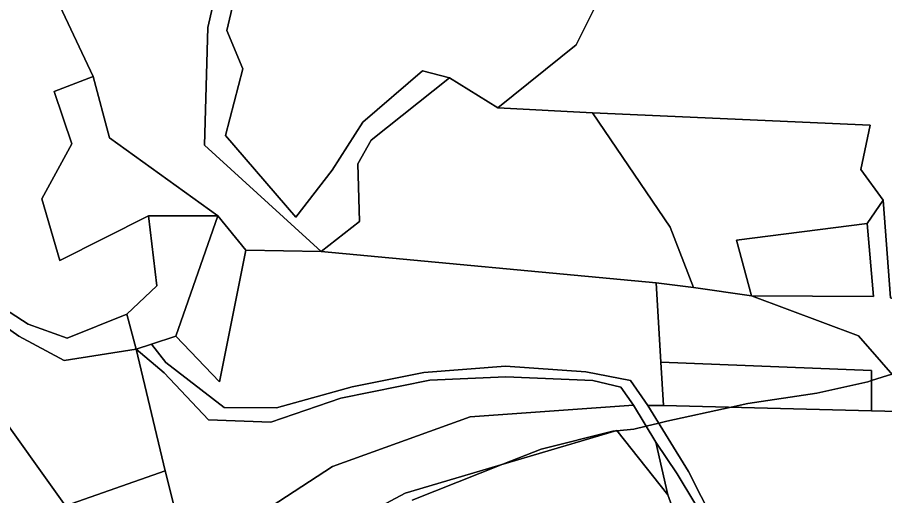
# Model space of a CAD drawing. Extents: x -477304 to -465429, y -1159113 to -1149210.
# Drawn here: x -472284.9 to -472038.9, y -1153232.5 to -1153096.8 of the extents above; entities that cross this region are included whole.
import ezdxf

# ---------------------------------------------------------------- set-up
doc = ezdxf.new("R2010")
doc.units = 0
for name, color, linetype in [('BPEJ_s', 7, 'Continuous'), ('orna_s', 7, 'Continuous'), ('ostatni_s', 7, 'Continuous'), ('PUPFL_s', 7, 'Continuous'), ('trav_porost_s', 7, 'Continuous')]:
    doc.layers.add(name, color=color, linetype=linetype)

msp = doc.modelspace()

# ---------------------------------------------------------------- linework, layer by layer
at = {"layer": 'BPEJ_s'}
for points in [[(-472172.9, -1153233.77), (-472147.14, -1153223.59), (-472136.34, -1153219.32), (-472115.93, -1153214.22), (-472115.22, -1153214.14), (-472114.8, -1153214.09), (-472109.98, -1153213.58), (-472106.54, -1153212.76), (-472102.94, -1153211.91), (-472100.64, -1153211.36), (-472082.44, -1153207.39), (-472077.67, -1153206.35), (-472058.12, -1153203.37), (-472043.67, -1153200.19), (-472042.64, -1153199.85), (-472039.62, -1153198.88), (-472036.85, -1153197.98)], [(-472036.85, -1153197.98), (-472039.62, -1153198.88), (-472042.64, -1153199.85), (-472043.67, -1153200.19), (-472058.12, -1153203.37), (-472077.67, -1153206.35), (-472082.44, -1153207.39), (-472100.64, -1153211.36), (-472102.94, -1153211.91), (-472106.54, -1153212.76), (-472109.98, -1153213.58), (-472114.8, -1153214.09), (-472115.22, -1153214.14), (-472115.93, -1153214.22), (-472136.34, -1153219.32), (-472147.14, -1153223.59), (-472172.9, -1153233.77)]]:
    msp.add_lwpolyline(points, dxfattribs=at)
at = {"layer": 'orna_s'}
msp.add_lwpolyline([(-472130.33, -1153252.17), (-472173.3, -1153247.87), (-472189.53, -1153243.42), (-472189.74, -1153239.69), (-472174.85, -1153231.79), (-472114.85, -1153214.03), (-472100.42, -1153232.24), (-472094.67, -1153247.84), (-472104.77, -1153246.11), (-472105.08, -1153250.04), (-472118.89, -1153253.55)], close=True, dxfattribs=at)
at = {"layer": 'ostatni_s'}
msp.add_lwpolyline([(-472330.37, -1153146.46), (-472303.92, -1153169.53), (-472281.85, -1153183.88), (-472270.76, -1153187.82), (-472253.8, -1153181.05), (-472251.18, -1153190.97), (-472271.57, -1153194.16), (-472284.51, -1153187.23), (-472306.08, -1153172.02), (-472333.31, -1153148.52), (-472365.34, -1153114.1), (-472384, -1153105.23), (-472382.43, -1153101.32), (-472362.89, -1153110.1)], close=True, dxfattribs=at)
msp.add_lwpolyline([(-472087.69, -1153242.94), (-472097.7, -1153226.27), (-472103.82, -1153217.33), (-472110.09, -1153206.82), (-472113.74, -1153201.72), (-472121.68, -1153199.86), (-472146.3, -1153198.79), (-472167.85, -1153199.69), (-472193.16, -1153204.79), (-472213.01, -1153211.64), (-472230.62, -1153211.01), (-472243.25, -1153197.68), (-472251.18, -1153190.97), (-472246.86, -1153189.55), (-472242.78, -1153194.67), (-472226.24, -1153207.47), (-472211.36, -1153207.6), (-472189.9, -1153201.6), (-472169.55, -1153197.56), (-472146.45, -1153195.78), (-472123.6, -1153197.4), (-472110.95, -1153199.86), (-472106.01, -1153206.91), (-472094.53, -1153225.58), (-472087.33, -1153239.77)], dxfattribs=at)
at = {"layer": 'PUPFL_s'}
for points in [[(-472213.29, -1153019.68), (-472220.01, -1153052.22), (-472230.83, -1153099.69), (-472231.8, -1153133.05), (-472198.68, -1153163.26), (-472220.11, -1153162.83), (-472228.05, -1153153.14), (-472258.78, -1153130.96), (-472263.42, -1153113.62), (-472273.69, -1153091.67), (-472272.97, -1153005.53)], [(-472200.27, -1153019.42), (-472193.28, -1153023.44), (-472204.7, -1153044.67), (-472205.38, -1153059.61), (-472219.14, -1153073.5), (-472225.45, -1153100.58), (-472220.88, -1153111.4), (-472225.86, -1153130.36), (-472205.93, -1153153.5), (-472195.62, -1153140.15), (-472186.86, -1153126.57), (-472170.01, -1153111.99), (-472162.28, -1153113.98), (-472184.56, -1153131.65), (-472188.26, -1153138.37), (-472187.82, -1153154.75), (-472198.68, -1153163.26), (-472231.8, -1153133.05), (-472230.83, -1153099.69), (-472220.01, -1153052.22), (-472213.29, -1153019.68), (-472193.61, -1153008.07)], [(-472263.42, -1153113.62), (-472258.78, -1153130.96), (-472228.05, -1153153.14), (-472247.67, -1153153.16), (-472272.87, -1153165.76), (-472277.93, -1153148.32), (-472269.45, -1153132.66), (-472274.47, -1153117.83)], [(-472103.71, -1153172.08), (-472198.68, -1153163.26), (-472187.82, -1153154.75), (-472188.26, -1153138.37), (-472184.56, -1153131.65), (-472162.28, -1153113.98), (-472148.64, -1153122.47), (-472121.74, -1153123.88), (-472099.75, -1153156.32), (-472093.13, -1153173.4)], [(-472242.99, -1153225.44), (-472237.24, -1153247.9), (-472253.36, -1153253.92), (-472268.6, -1153266.75), (-472306.2, -1153205.49), (-472320.7, -1153197.58), (-472346.31, -1153164.26), (-472333.31, -1153148.52), (-472271.19, -1153235.38)], [(-472169.55, -1153197.56), (-472189.9, -1153201.6), (-472211.36, -1153207.6), (-472226.24, -1153207.47), (-472242.78, -1153194.67), (-472246.86, -1153189.55), (-472239.9, -1153187.26), (-472227.53, -1153200.21), (-472220.11, -1153162.83), (-472198.68, -1153163.26), (-472103.71, -1153172.08), (-472102.37, -1153194.66), (-472101.64, -1153206.91), (-472106.01, -1153206.91), (-472110.95, -1153199.86), (-472123.6, -1153197.4), (-472146.45, -1153195.78)], [(-472042.64, -1153197.01), (-472102.37, -1153194.66), (-472103.71, -1153172.08), (-472093.13, -1153173.4), (-472076.63, -1153175.77), (-472046.32, -1153187.19), (-472027.37, -1153208.77), (-472042.64, -1153208.39)], [(-472237.24, -1153247.9), (-472242.99, -1153225.44), (-472251.18, -1153190.97), (-472243.25, -1153197.68), (-472230.62, -1153211.01), (-472213.01, -1153211.64), (-472193.16, -1153204.79), (-472167.85, -1153199.69), (-472146.3, -1153198.79), (-472121.68, -1153199.86), (-472113.74, -1153201.72), (-472110.09, -1153206.82), (-472156.45, -1153210.08), (-472195.51, -1153224.2), (-472223.79, -1153242.65)], [(-472220.8, -1153249.4), (-472268.39, -1153272.71), (-472280.45, -1153277.71), (-472268.6, -1153266.75), (-472253.36, -1153253.92), (-472237.24, -1153247.9), (-472223.79, -1153242.65), (-472195.51, -1153224.2), (-472156.45, -1153210.08), (-472110.09, -1153206.82), (-472103.82, -1153217.33), (-472100.42, -1153232.24), (-472114.85, -1153214.03), (-472174.85, -1153231.79), (-472189.74, -1153239.69), (-472197.14, -1153242.74), (-472204.57, -1153240.28)]]:
    msp.add_lwpolyline(points, close=True, dxfattribs=at)
at = {"layer": 'trav_porost_s'}
for points in [[(-472151.69, -1153058.22), (-472118.41, -1153088.65), (-472126.35, -1153104.62), (-472148.64, -1153122.47), (-472162.28, -1153113.98), (-472170.01, -1153111.99), (-472186.86, -1153126.57), (-472195.62, -1153140.15), (-472205.93, -1153153.5), (-472225.86, -1153130.36), (-472220.88, -1153111.4), (-472225.45, -1153100.58), (-472219.14, -1153073.5), (-472205.38, -1153059.61), (-472204.7, -1153044.67)], [(-472037.23, -1153176.33), (-472039.31, -1153148.66), (-472045.62, -1153140.01), (-472042.96, -1153127.43), (-472121.74, -1153123.88), (-472148.64, -1153122.47), (-472126.35, -1153104.62), (-472118.41, -1153088.65), (-472108.74, -1153069.2), (-472107.23, -1153065.78), (-472025.06, -1153084.11), (-471931.66, -1153083.65), (-471929.62, -1153168.67), (-471935.19, -1153181.89), (-471942.19, -1153198.49), (-471933.83, -1153207.33), (-471917.7, -1153217.13), (-471919.47, -1153226.9), (-471923.26, -1153226.47), (-471927.6, -1153225.69), (-471934.26, -1153221.29), (-471953.26, -1153210.41), (-471985.75, -1153193.11)], [(-472039.31, -1153148.66), (-472043.8, -1153155.34), (-472080.87, -1153160.05), (-472076.63, -1153175.77), (-472093.13, -1153173.4), (-472099.75, -1153156.32), (-472121.74, -1153123.88), (-472042.96, -1153127.43), (-472045.62, -1153140.01)], [(-472284.51, -1153187.23), (-472271.57, -1153194.16), (-472251.18, -1153190.97), (-472242.99, -1153225.44), (-472271.19, -1153235.38), (-472333.31, -1153148.52), (-472306.08, -1153172.02)], [(-471953.26, -1153210.41), (-471958.22, -1153228.05), (-472027.37, -1153208.77), (-472046.32, -1153187.19), (-472076.63, -1153175.77), (-472042.05, -1153176), (-472043.8, -1153155.34), (-472039.31, -1153148.66), (-472037.23, -1153176.33), (-471985.75, -1153193.11)], [(-472239.9, -1153187.26), (-472246.86, -1153189.55), (-472251.18, -1153190.97), (-472253.8, -1153181.05), (-472245.35, -1153172.98), (-472247.67, -1153153.16), (-472228.05, -1153153.14)], [(-472239.9, -1153187.26), (-472228.05, -1153153.14), (-472220.11, -1153162.83), (-472227.53, -1153200.21)], [(-472080.87, -1153160.05), (-472043.8, -1153155.34), (-472042.05, -1153176), (-472076.63, -1153175.77)], [(-472102.37, -1153194.66), (-472042.64, -1153197.01), (-472042.64, -1153208.39), (-472101.64, -1153206.91)]]:
    msp.add_lwpolyline(points, close=True, dxfattribs=at)
for points in [[(-472273.69, -1153091.67), (-472263.42, -1153113.62), (-472274.47, -1153117.83), (-472269.45, -1153132.66), (-472277.93, -1153148.32), (-472272.87, -1153165.76), (-472247.67, -1153153.16), (-472245.35, -1153172.98), (-472253.8, -1153181.05), (-472270.76, -1153187.82), (-472281.85, -1153183.88), (-472303.92, -1153169.53), (-472330.37, -1153146.46), (-472362.89, -1153110.1), (-472382.43, -1153101.32), (-472404.14, -1153091.57)], [(-472087.33, -1153239.77), (-472094.53, -1153225.58), (-472106.01, -1153206.91), (-472101.64, -1153206.91), (-472042.64, -1153208.39), (-472027.37, -1153208.77)], [(-472094.67, -1153247.84), (-472100.42, -1153232.24), (-472103.82, -1153217.33), (-472097.7, -1153226.27), (-472087.69, -1153242.94)]]:
    msp.add_lwpolyline(points, dxfattribs=at)

doc.saveas('drawing.dxf')
